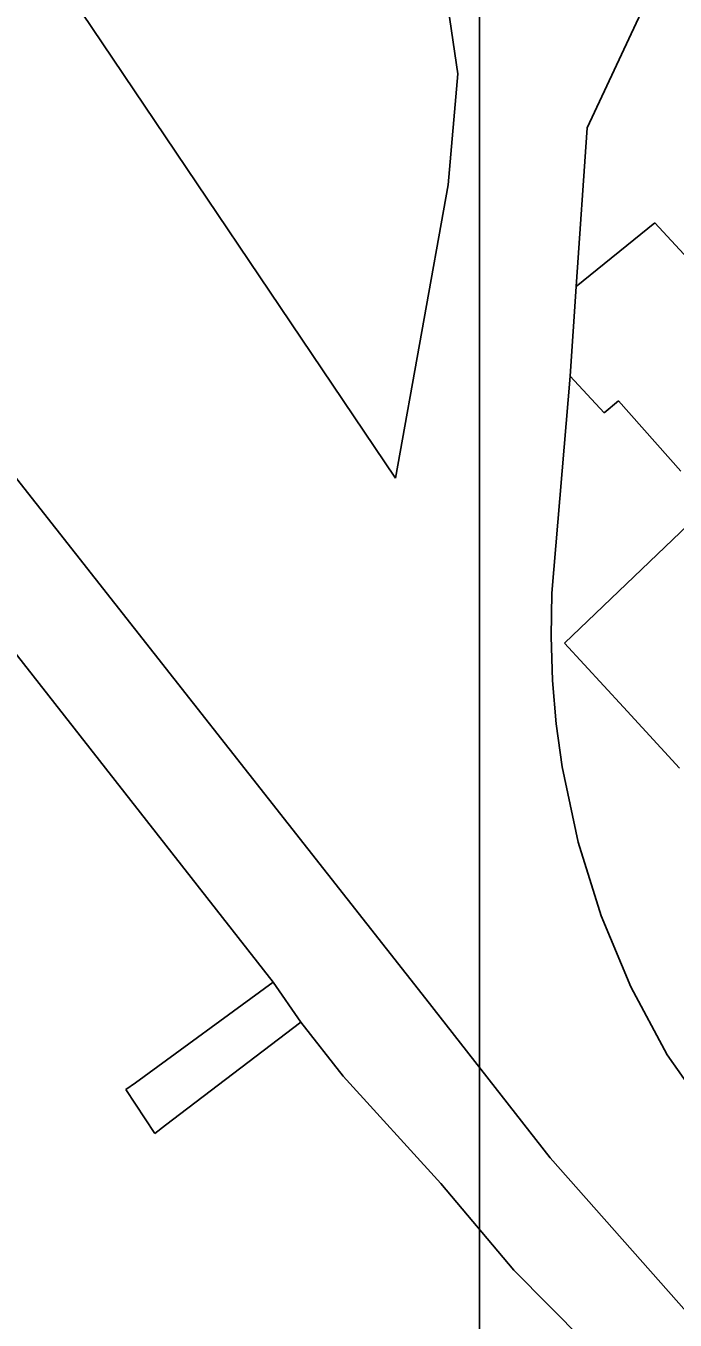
# Model space of a CAD drawing. Extents: x -263587 to -261993, y -1238795 to -1236748.
# Drawn here: x -263008.58 to -262984.89, y -1237575.64 to -1237528.36 of the extents above; entities that cross this region are included whole.
import ezdxf

# ---------------------------------------------------------------- set-up
doc = ezdxf.new("R2010")
doc.units = 0
doc.layers.add('Vrstva 1', color=7, linetype='Continuous')
doc.layers.add('Vrstva 51', color=7, linetype='Continuous')

msp = doc.modelspace()

# ---------------------------------------------------------------- linework, layer by layer
at = {"layer": 'Vrstva 1'}
for p, q in [((-262995.09, -1237544.88), (-263008.03, -1237525.66)), ((-262988.09, -1237532.08), (-262985.05, -1237525.58)), ((-262985.05, -1237525.58), (-262988.09, -1237532.08)), ((-262993.28, -1237526.97), (-262992.81, -1237530.11)), ((-262992.81, -1237530.11), (-262993.17, -1237534.16)), ((-262988.5, -1237537.88), (-262988.09, -1237532.08)), ((-262988.09, -1237532.08), (-262988.5, -1237537.88)), ((-262993.17, -1237534.16), (-262995.09, -1237544.88)), ((-262985.62, -1237535.56), (-262988.5, -1237537.88)), ((-262983.03, -1237538.36), (-262985.62, -1237535.56)), ((-262988.5, -1237537.88), (-262988.71, -1237541.15)), ((-262989.38, -1237549.08), (-262988.71, -1237541.15)), ((-262988.71, -1237541.15), (-262989.38, -1237549.08)), ((-262988.71, -1237541.15), (-262987.47, -1237542.49)), ((-262987.47, -1237542.49), (-262986.95, -1237542.05)), ((-262986.95, -1237542.05), (-262984.67, -1237544.63)), ((-262993.98, -1237563.9), (-263010.24, -1237543.23)), ((-262984.41, -1237546.59), (-262988.92, -1237550.91)), ((-262989.41, -1237550.67), (-262989.38, -1237549.08)), ((-262989.38, -1237549.08), (-262989.41, -1237550.67)), ((-262999.55, -1237563.29), (-263009.61, -1237550.47)), ((-262989.36, -1237552.27), (-262989.41, -1237550.67)), ((-262989.41, -1237550.67), (-262989.36, -1237552.27)), ((-262988.92, -1237550.91), (-262986.77, -1237553.25)), ((-262989.23, -1237553.85), (-262989.36, -1237552.27)), ((-262989.36, -1237552.27), (-262989.23, -1237553.85)), ((-262986.77, -1237553.25), (-262984.72, -1237555.47)), ((-262989.01, -1237555.43), (-262989.23, -1237553.85)), ((-262989.23, -1237553.85), (-262989.01, -1237555.43)), ((-262988.42, -1237558.18), (-262989.01, -1237555.43)), ((-262989.01, -1237555.43), (-262988.42, -1237558.18)), ((-262987.58, -1237560.87), (-262988.42, -1237558.18)), ((-262988.42, -1237558.18), (-262987.58, -1237560.87)), ((-262986.5, -1237563.46), (-262987.58, -1237560.87)), ((-262987.58, -1237560.87), (-262986.5, -1237563.46)), ((-263004.58, -1237566.97), (-262999.55, -1237563.29)), ((-262998.55, -1237564.75), (-262999.55, -1237563.29)), ((-262985.18, -1237565.95), (-262986.5, -1237563.46)), ((-262986.5, -1237563.46), (-262985.18, -1237565.95)), ((-262989.44, -1237569.71), (-262993.98, -1237563.9)), ((-262998.55, -1237564.75), (-263003.48, -1237568.52)), ((-262997, -1237566.72), (-262998.55, -1237564.75)), ((-262978.22, -1237575.8), (-262985.18, -1237565.95)), ((-262985.18, -1237565.95), (-262978.22, -1237575.8)), ((-262993.44, -1237570.64), (-262997, -1237566.72)), ((-263004.93, -1237567.21), (-263004.58, -1237566.97)), ((-263003.88, -1237568.82), (-263004.93, -1237567.21)), ((-263003.48, -1237568.52), (-263003.88, -1237568.82)), ((-262981.78, -1237578.38), (-262989.44, -1237569.71)), ((-262990.77, -1237573.81), (-262993.44, -1237570.64)), ((-262988.2, -1237576.41), (-262990.77, -1237573.81))]:
    msp.add_line(p, q, dxfattribs=at)
at = {"layer": 'Vrstva 51'}
msp.add_lwpolyline([(-262992.03, -1237088.09), (-262695.03, -1237088.09), (-262695.03, -1238768.09), (-262992.03, -1238768.09)], close=True, dxfattribs=at)

doc.saveas('drawing.dxf')
